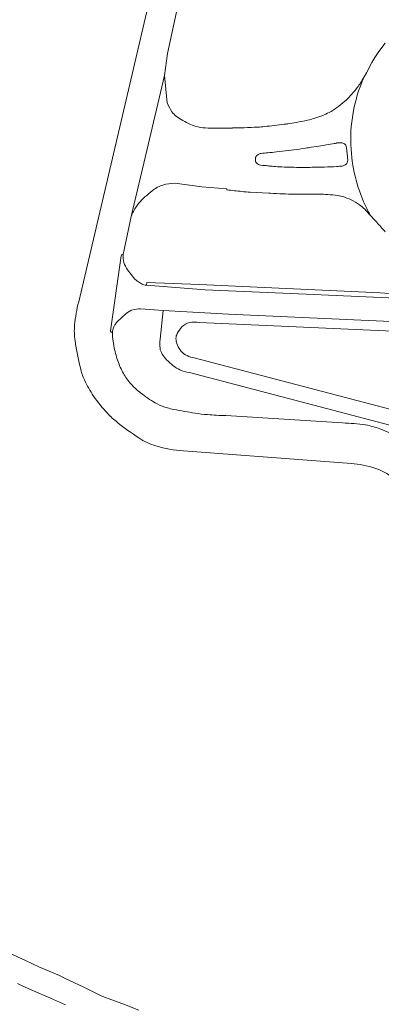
# Model space of a CAD drawing. Extents: x 148869 to 161638, y 453607 to 469810.
# Tile 618 of 656: x 153596 to 153658, y 467186 to 467355. Entities that reach past the tile are written whole.
import ezdxf

# ---------------------------------------------------------------- set-up
doc = ezdxf.new("R2010")
doc.units = 0
for name, color, linetype, lineweight in [('B-RO-VH-VERHARDING_ASFALT-GV', 251, 'CONTINUOUS', 18), ('B-RO-VH-VERHARDING_GESLOTEN-GV', 251, 'CONTINUOUS', 18), ('B-RO-VH-VERHARDING_OPEN-GV', 251, 'CONTINUOUS', 18)]:
    doc.layers.add(name, color=color, linetype=linetype, lineweight=lineweight)

msp = doc.modelspace()

# ---------------------------------------------------------------- linework, layer by layer
at = {"layer": 'B-RO-VH-VERHARDING_ASFALT-GV', "flags": 128}
for points in [[(153616.39, 467184.71), (153613.63, 467185.84), (153610.95, 467186.81), (153609.92, 467187.18), (153606.94, 467188.66), (153603.77, 467190.18), (153602.78, 467190.66), (153599.26, 467192.2), (153598.04, 467192.75), (153597.08, 467193.18), (153593.95, 467194.62)], [(153595.59, 467189.29), (153596.38, 467188.93), (153598.33, 467188.07), (153601.23, 467186.78), (153603.79, 467185.68)]]:
    msp.add_lwpolyline(points, dxfattribs=at)
at = {"layer": 'B-RO-VH-VERHARDING_GESLOTEN-GV', "flags": 128}
for points in [[(153624.1, 467385.68), (153620.64, 467368.83), (153620.08, 467366.07), (153613.39, 467337.39), (153606.9, 467309.77), (153606.08, 467306.37)], [(153613.71, 467314.48), (153615.08, 467321), (153617.75, 467332.34), (153620.79, 467345.21), (153621.33, 467348.98), (153625.49, 467368.32), (153629.1, 467385.1)], [(153658.64, 467350.76), (153657.91, 467349.77), (153657.47, 467349.15), (153656.91, 467348.32), (153656.39, 467347.44), (153655.46, 467345.68), (153655.04, 467344.96)], [(153621.27, 467340.52), (153620.79, 467345.21), (153617.75, 467332.34), (153615.08, 467321)], [(153634.49, 467336.24), (153632.44, 467336.22), (153632.44, 467336.14), (153628.31, 467336.19)], [(153645.97, 467332.88), (153646.94, 467333.03), (153648.94, 467333.36), (153649.61, 467333.47), (153649.93, 467333.52)], [(153650.47, 467333.64), (153650.95, 467333.66)], [(153640, 467332.08), (153642.56, 467332.4), (153642.98, 467332.45)], [(153652.02, 467332.8), (153652.13, 467331.74), (153652.24, 467330.67)], [(153638.26, 467329.73), (153638.09, 467329.75), (153637.81, 467329.77), (153637.66, 467329.78), (153637.27, 467329.83)], [(153645.74, 467329.44), (153645.27, 467329.44)], [(153622.58, 467326.73), (153627.18, 467326.09), (153631.52, 467325.74), (153631.5, 467325.59)], [(153635.49, 467325.18), (153638.7, 467325.01), (153638.98, 467324.99)], [(153611.55, 467301.4), (153613.36, 467314.22)], [(153613.36, 467314.22), (153611.55, 467301.4)], [(153615.7, 467310.26), (153614.46, 467311.87)], [(153616.67, 467305.14), (153620.56, 467304.87), (153631.76, 467304.23), (153669.76, 467302.53), (153668.28, 467306.65), (153643.77, 467307.7), (153627.76, 467308.43), (153617.74, 467309.19)], [(153612.73, 467302.95), (153614.2, 467304.34)], [(153651.36, 467285.55), (153631.31, 467286.81)], [(153624.05, 467280.76), (153652.86, 467278.59)]]:
    msp.add_lwpolyline(points, dxfattribs=at)
at = {"layer": 'B-RO-VH-VERHARDING_GESLOTEN-GV'}
for points in [[(153655.04, 467344.96, -0.005654), (153654.42, 467343.95)], [(153654.65, 467344.02, -0.009675), (153655.04, 467344.96)], [(153655.04, 467344.96, 0.009675), (153654.65, 467344.02)], [(153652.86, 467331.8, -0.117621), (153654.65, 467344.02)], [(153654.65, 467344.02, 0.117621), (153652.86, 467331.8)], [(153654.42, 467343.95, -0.024833), (153653.86, 467343.14)], [(153652.88, 467341.93, -0.029963), (153652.01, 467341.04)], [(153653.86, 467343.14, -0.015164), (153652.88, 467341.93)], [(153622.08, 467339, -0.056884), (153621.27, 467340.52)], [(153650.72, 467339.97, -0.02878), (153649.37, 467339.05)], [(153652.01, 467341.04, -0.02236), (153650.72, 467339.97)], [(153622.87, 467338.18, -0.086634), (153622.08, 467339)], [(153623.94, 467337.49, -0.026637), (153622.87, 467338.18)], [(153648.18, 467338.45, -0.021611), (153646.74, 467337.92)], [(153649.37, 467339.05, -0.034146), (153648.18, 467338.45)], [(153625.25, 467336.8, -0.021428), (153623.94, 467337.49)], [(153626.51, 467336.39, -0.058656), (153625.25, 467336.8)], [(153637.95, 467336.44, -0.012233), (153636.8, 467336.35)], [(153641.35, 467336.83, -0.000904), (153637.95, 467336.44)], [(153641.95, 467336.91, -0.005104), (153641.35, 467336.83)], [(153643.39, 467337.14, -0.011673), (153641.95, 467336.91)], [(153645.35, 467337.54, -0.008271), (153643.39, 467337.14)], [(153646.74, 467337.92, -0.023734), (153645.35, 467337.54)], [(153628.31, 467336.19, -0.043329), (153626.51, 467336.39)], [(153636.8, 467336.35, -0.006508), (153634.49, 467336.24)], [(153649.93, 467333.52, 0.028816), (153650.07, 467333.55)], [(153650.07, 467333.55, -0.016407), (153650.31, 467333.61)], [(153650.31, 467333.61, -0.030889), (153650.47, 467333.64)], [(153650.95, 467333.66, -0.066899), (153651.26, 467333.63)], [(153651.26, 467333.63, -0.048749), (153651.68, 467333.48)], [(153651.68, 467333.48, -0.167452), (153651.9, 467333.26)], [(153651.9, 467333.26, -0.10931), (153652.02, 467332.8)], [(153636.51, 467331.32, -0.130409), (153636.73, 467331.56)], [(153636.73, 467331.56, -0.051702), (153637.08, 467331.75)], [(153637.08, 467331.75, -0.060734), (153637.37, 467331.83)], [(153637.37, 467331.83, -0.017312), (153638.53, 467331.95)], [(153638.53, 467331.95, 0.013689), (153640, 467332.08)], [(153642.98, 467332.45, 0.001537), (153644.98, 467332.73)], [(153644.98, 467332.73, 0.004095), (153645.97, 467332.88)], [(153655.82, 467321.76, -0.099169), (153652.86, 467331.8)], [(153652.86, 467331.8, 0.099169), (153655.82, 467321.76)], [(153636.39, 467330.88, -0.094809), (153636.51, 467331.32)], [(153636.43, 467330.48, -0.093646), (153636.39, 467330.88)], [(153636.59, 467330.21, -0.122256), (153636.43, 467330.48)], [(153636.94, 467329.94, -0.073942), (153636.59, 467330.21)], [(153637.27, 467329.83, -0.092753), (153636.94, 467329.94)], [(153638.66, 467329.69, 0.012467), (153638.26, 467329.73)], [(153639.28, 467329.62, -0.006582), (153638.66, 467329.69)], [(153651.31, 467329.67, -0.017429), (153650.33, 467329.58)], [(153651.59, 467329.75, -0.08654), (153651.31, 467329.67)], [(153651.98, 467329.99, -0.053526), (153651.59, 467329.75)], [(153652.16, 467330.24, -0.140386), (153651.98, 467329.99)], [(153652.24, 467330.67, -0.096594), (153652.16, 467330.24)], [(153640.47, 467329.53, -0.010952), (153639.28, 467329.62)], [(153642.28, 467329.46, -0.007757), (153640.47, 467329.53)], [(153643.84, 467329.44, -0.0032), (153642.28, 467329.46)], [(153645.27, 467329.44, -0.003487), (153643.84, 467329.44)], [(153648.26, 467329.5, -0.000802), (153645.74, 467329.44)], [(153650.33, 467329.58, -0.008184), (153648.26, 467329.5)], [(153619.3, 467325.84, -0.082968), (153620.54, 467326.41)], [(153620.54, 467326.41, -0.054991), (153622.58, 467326.73)], [(153616.84, 467323.79, -0.021887), (153618.06, 467324.9)], [(153618.06, 467324.9, -0.023938), (153619.3, 467325.84)], [(153631.5, 467325.59, 0.006623), (153634.09, 467325.29)], [(153634.09, 467325.29, 0.011454), (153635.49, 467325.18)], [(153638.98, 467324.99, 0.001427), (153641.11, 467324.9)], [(153641.11, 467324.9, 0.002116), (153642.99, 467324.83)], [(153642.99, 467324.83, 0.014714), (153644.49, 467324.83)], [(153644.49, 467324.83, -0.009097), (153647.02, 467324.85)], [(153647.02, 467324.85, -0.012935), (153648.41, 467324.8)], [(153648.41, 467324.8, -0.010584), (153650.1, 467324.67)], [(153650.1, 467324.67, -0.045838), (153651.38, 467324.42)], [(153615.98, 467322.72, -0.056217), (153616.84, 467323.79)], [(153651.38, 467324.42, -0.039772), (153652.82, 467323.87)], [(153652.82, 467323.87, -0.040377), (153654.26, 467323.03)], [(153654.26, 467323.03, -0.055925), (153655.17, 467322.24)], [(153615.08, 467321, -0.03945), (153615.98, 467322.72)], [(153655.17, 467322.24, -0.001544), (153656.11, 467321.22)], [(153656.11, 467321.22, -0.007261), (153655.82, 467321.76)], [(153655.82, 467321.76, 0.007261), (153656.11, 467321.22)], [(153656.11, 467321.22, -0.001348), (153657.15, 467320.08)], [(153657.15, 467320.08, -0.001551), (153658.68, 467318.36)], [(153613.36, 467314.22, -0.440867), (153613.71, 467314.48)], [(153613.71, 467314.48, 0.440867), (153613.36, 467314.22)], [(153614.46, 467311.87, -0.183971), (153613.71, 467314.48)], [(153616.07, 467309.97, -0.010622), (153615.7, 467310.26)], [(153616.32, 467309.79, -0.023889), (153616.07, 467309.97)], [(153616.67, 467309.57, -0.0086), (153616.32, 467309.79)], [(153616.98, 467309.39, -0.010001), (153616.67, 467309.57)], [(153617.24, 467309.28, -0.066222), (153616.98, 467309.39)], [(153617.74, 467309.19, -0.034571), (153617.24, 467309.28)], [(153606.08, 467306.37, 0.040828), (153605.38, 467302.38)], [(153614.2, 467304.34, -0.188327), (153616.67, 467305.14)], [(153612.3, 467302.39, -0.037139), (153612.46, 467302.63)], [(153612.46, 467302.63, -0.025715), (153612.73, 467302.95)], [(153605.38, 467302.38, 0.060344), (153605.45, 467299.64)], [(153611.55, 467301.34, -0.051586), (153611.55, 467301.4)], [(153611.55, 467301.4, 0.051586), (153611.55, 467301.34)], [(153611.85, 467301.05, -0.39734), (153611.55, 467301.34)], [(153611.55, 467301.34, 0.39734), (153611.85, 467301.05)], [(153611.85, 467301.05, -0.074382), (153611.92, 467301.53)], [(153611.86, 467300.94, -0.017522), (153611.85, 467301.05)], [(153612.12, 467298.8, -0.02575), (153611.86, 467300.94)], [(153611.92, 467301.53, -0.028257), (153612.07, 467301.91)], [(153612.07, 467301.91, -0.021294), (153612.3, 467302.39)], [(153605.45, 467299.64, 0.021923), (153606.36, 467295)], [(153612.79, 467296.21, -0.039705), (153612.12, 467298.8)], [(153613.75, 467294.06, -0.045193), (153612.79, 467296.21)], [(153606.36, 467295, 0.048047), (153607.07, 467292.94)], [(153607.07, 467292.94, 0.043923), (153608.64, 467290.16)], [(153615.05, 467292.26, -0.056038), (153613.75, 467294.06)], [(153617.01, 467290.47, -0.047491), (153615.05, 467292.26)], [(153608.64, 467290.16, 0.037375), (153611.02, 467287.21)], [(153619.55, 467288.83, -0.03689), (153617.01, 467290.47)], [(153621.29, 467288.14, -0.059445), (153619.55, 467288.83)], [(153622.42, 467287.88, -0.018921), (153621.29, 467288.14)], [(153626.06, 467287.24, -0.005774), (153622.42, 467287.88)], [(153611.02, 467287.21, 0.037807), (153612.71, 467285.66)], [(153628.16, 467286.98, -0.020577), (153626.06, 467287.24)], [(153631.31, 467286.81, -0.01362), (153628.16, 467286.98)], [(153612.71, 467285.66, 0.019352), (153616.4, 467282.98)], [(153655.29, 467285.21, 0.034622), (153651.36, 467285.55)], [(153657.75, 467284.55, 0.053527), (153655.29, 467285.21)], [(153661.56, 467282.95, 0.012588), (153657.75, 467284.55)], [(153616.4, 467282.98, 0.076751), (153619.34, 467281.61)], [(153619.34, 467281.61, 0.051525), (153624.05, 467280.76)], [(153652.86, 467278.59, -0.060493), (153656.88, 467277.81)], [(153656.88, 467277.81, -0.082247), (153659.56, 467276.43)]]:
    msp.add_lwpolyline(points, format="xyb", dxfattribs=at)
at = {"layer": 'B-RO-VH-VERHARDING_OPEN-GV', "flags": 128}
for points in [[(153649.93, 467333.52), (153649.61, 467333.47), (153648.94, 467333.36), (153646.94, 467333.03), (153645.97, 467332.88)], [(153650.95, 467333.66), (153650.47, 467333.64)], [(153642.98, 467332.45), (153642.56, 467332.4), (153640, 467332.08)], [(153652.24, 467330.67), (153652.13, 467331.74), (153652.02, 467332.8)], [(153637.27, 467329.83), (153637.66, 467329.78), (153637.81, 467329.77), (153638.09, 467329.75), (153638.26, 467329.73)], [(153645.27, 467329.44), (153645.74, 467329.44)], [(153626.76, 467302.78), (153666.39, 467301.01), (153668.9, 467300.86), (153670.38, 467300.78), (153669.76, 467302.53), (153631.76, 467304.23), (153620.56, 467304.87), (153620.05, 467299.94)], [(153661.01, 467287.55), (153625.67, 467296.81)], [(153625.07, 467294.2), (153659.72, 467285.14)]]:
    msp.add_lwpolyline(points, dxfattribs=at)
at = {"layer": 'B-RO-VH-VERHARDING_OPEN-GV'}
for points in [[(153650.07, 467333.55, -0.028816), (153649.93, 467333.52)], [(153650.31, 467333.61, 0.016407), (153650.07, 467333.55)], [(153650.47, 467333.64, 0.030889), (153650.31, 467333.61)], [(153651.26, 467333.63, 0.066899), (153650.95, 467333.66)], [(153651.68, 467333.48, 0.048749), (153651.26, 467333.63)], [(153651.9, 467333.26, 0.167452), (153651.68, 467333.48)], [(153652.02, 467332.8, 0.10931), (153651.9, 467333.26)], [(153636.73, 467331.56, 0.130409), (153636.51, 467331.32)], [(153637.08, 467331.75, 0.051702), (153636.73, 467331.56)], [(153637.37, 467331.83, 0.060734), (153637.08, 467331.75)], [(153638.53, 467331.95, 0.017312), (153637.37, 467331.83)], [(153640, 467332.08, -0.013689), (153638.53, 467331.95)], [(153644.98, 467332.73, -0.001537), (153642.98, 467332.45)], [(153645.97, 467332.88, -0.004095), (153644.98, 467332.73)], [(153636.51, 467331.32, 0.094809), (153636.39, 467330.88)], [(153636.39, 467330.88, 0.093646), (153636.43, 467330.48)], [(153636.43, 467330.48, 0.122256), (153636.59, 467330.21)], [(153636.59, 467330.21, 0.073942), (153636.94, 467329.94)], [(153636.94, 467329.94, 0.092753), (153637.27, 467329.83)], [(153638.26, 467329.73, -0.012467), (153638.66, 467329.69)], [(153638.66, 467329.69, 0.006582), (153639.28, 467329.62)], [(153650.33, 467329.58, 0.017429), (153651.31, 467329.67)], [(153651.31, 467329.67, 0.08654), (153651.59, 467329.75)], [(153651.59, 467329.75, 0.053526), (153651.98, 467329.99)], [(153651.98, 467329.99, 0.140386), (153652.16, 467330.24)], [(153652.16, 467330.24, 0.096594), (153652.24, 467330.67)], [(153639.28, 467329.62, 0.010952), (153640.47, 467329.53)], [(153640.47, 467329.53, 0.007757), (153642.28, 467329.46)], [(153642.28, 467329.46, 0.0032), (153643.84, 467329.44)], [(153643.84, 467329.44, 0.003487), (153645.27, 467329.44)], [(153645.74, 467329.44, 0.000802), (153648.26, 467329.5)], [(153648.26, 467329.5, 0.008184), (153650.33, 467329.58)], [(153623.8, 467302.04, -0.140578), (153625.09, 467302.78)], [(153625.09, 467302.78, -0.124328), (153626.76, 467302.78)], [(153622.77, 467300.06, -0.117402), (153622.98, 467300.91)], [(153622.98, 467300.91, -0.072373), (153623.8, 467302.04)], [(153620.05, 467299.94, 0.073544), (153620.03, 467298.39)], [(153622.92, 467299.19, -0.092664), (153622.77, 467300.06)], [(153620.03, 467298.39, 0.108216), (153620.41, 467297.39)], [(153623.49, 467298.09, -0.064274), (153622.92, 467299.19)], [(153624.38, 467297.27, -0.109041), (153623.49, 467298.09)], [(153620.41, 467297.39, 0.045737), (153621.15, 467296.42)], [(153621.15, 467296.42, 0.036222), (153622.29, 467295.38)], [(153625.67, 467296.81, -0.094435), (153624.38, 467297.27)], [(153622.29, 467295.38, 0.070067), (153623.45, 467294.68)], [(153623.45, 467294.68, 0.055373), (153625.07, 467294.2)]]:
    msp.add_lwpolyline(points, format="xyb", dxfattribs=at)
at = {"layer": 'B-RO-VH-VERHARDING_OPEN-GV', "flags": 128}
msp.add_lwpolyline([(153668.1, 467307.16), (153657.8, 467307.89), (153626.8, 467309.34), (153617.77, 467309.66), (153617.74, 467309.19), (153627.76, 467308.43), (153643.77, 467307.7), (153668.28, 467306.65)], close=True, dxfattribs=at)

doc.saveas('drawing.dxf')
